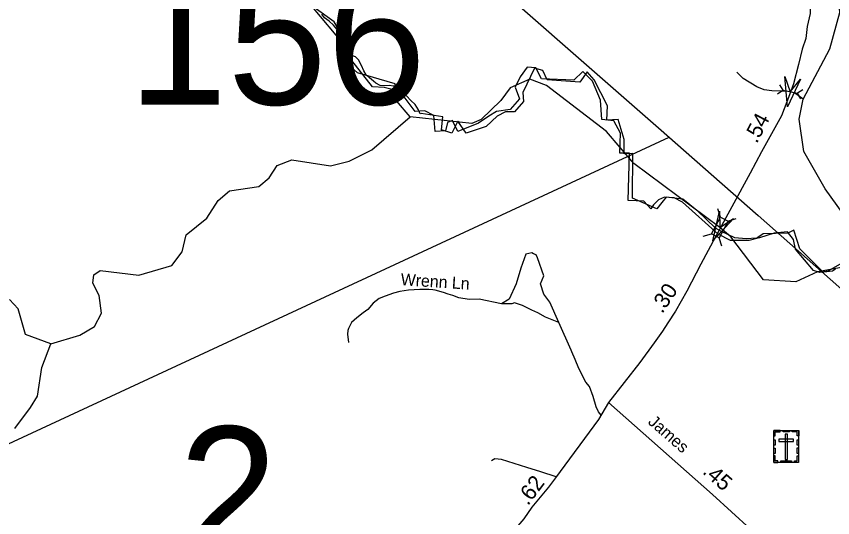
# Model space of a CAD drawing. Extents: x 2220236 to 2384410, y 720751 to 894131.
# Drawn here: x 2312748 to 2319269, y 819421 to 823430 of the extents above; entities that cross this region are included whole.
import ezdxf

# ---------------------------------------------------------------- set-up
doc = ezdxf.new("R2010")
doc.units = 0
for name, color, linetype in [('Exist Boundary Political City Limit New', 7, 'Continuous'), ('Exist Boundary Political City Limit New InsideOut', 7, 'Continuous'), ('Exist Cultural Cemetery CELL', 7, 'Continuous'), ('Exist Hydrographic Creek Single Shore', 7, 'Continuous'), ('Exist Hydrographic Misc Water Feature', 7, 'Continuous'), ('Exist Road Non-System Type 51', 7, 'Continuous'), ('Exist Road Non-System Type 51 Label', 7, 'Continuous'), ('Exist Road Secondary Mileage Hundredths English Label', 7, 'Continuous'), ('Exist Road Secondary Structure Pipe Attributed CELL', 7, 'Continuous'), ('Exist Road Secondary Structure Pipe CELL', 7, 'Continuous'), ('Exist Road Secondary Structure Standard Bridge Attributed CELL', 7, 'Continuous'), ('Exist Road Secondary Structure Standard Bridge CELL', 7, 'Continuous'), ('Exist Road Secondary Structure Standard Bridge Number Label', 7, 'Continuous'), ('Exist Road Secondary Type 20 Attributed', 7, 'Continuous'), ('Exist Road Secondary Type 51 Attributed', 7, 'Continuous'), ('Exist Road Secondary Type 51 Label', 7, 'Continuous'), ('Exist Utilities Electrical Transmission Line', 7, 'Continuous'), ('Map Preparation Boundary City Limit Buffer Line', 7, 'Continuous')]:
    doc.layers.add(name, color=color, linetype=linetype)

msp = doc.modelspace()

# ---------------------------------------------------------------- linework, layer by layer
at = {"layer": 'Exist Boundary Political City Limit New'}
msp.add_lwpolyline([(2319290.2, 821407.2), (2319266.8, 821391.1), (2319196.8, 821383.8), (2319193.8, 821383.5), (2319005.5, 821570.1), (2318959.2, 821718.8), (2318916.2, 821698.9), (2318909.5, 821695.8), (2318714.5, 821690.5), (2318670.8, 821662.2), (2318659.5, 821655.1), (2318577.2, 821651.9), (2318486.2, 821659.5), (2318381.2, 821708.1), (2318332.5, 821735.3), (2318185.2, 821876.4), (2318183.2, 821877.9), (2318072.5, 821966.9), (2317939.8, 821984.7), (2317905.2, 821941), (2317865.2, 821890), (2317669, 821975.1), (2317673, 822333.6), (2317602.2, 822329.5), (2317604, 822445.6), (2317554.5, 822604.7), (2317465.8, 822600.1), (2317471.2, 822713.1), (2317362.8, 822921.8), (2317309, 822985.8), (2317249.8, 822904.1), (2316988.5, 822920.6), (2316952.8, 822996.4), (2316886.2, 823014.3), (2316794, 822820.1), (2316799.8, 822748.1), (2316727.2, 822665.4), (2316724.8, 822665.4), (2316654.8, 822664.9), (2316590, 822631.2), (2316500, 822550), (2316340, 822495.1), (2316276, 822591.2), (2316226.2, 822496.2), (2316144.8, 822521.7), (2316156, 822626.3), (2315982.5, 822653.1), (2315974.2, 822650.4), (2315960.8, 822680.9), (2315933.5, 822724.9), (2315899, 822757.6), (2315864.5, 822794.8), (2315834.2, 822825.6), (2315794, 822849.5), (2315761.2, 822870.6), (2315725, 822875.8), (2315689.8, 822873.6), (2315655, 822876.3), (2315619.8, 822895.1), (2315601.8, 822911.8), (2315569.2, 822937.4), (2315543.8, 822962.9), (2315523.2, 822993.8), (2315504.8, 823036.9), (2315481.5, 823082.6), (2315457.5, 823105.3), (2315440.2, 823111.3), (2315423.5, 823132.4), (2315405.5, 823164.4), (2315395.2, 823203.3), (2315377.8, 823232.9), (2315351.2, 823269.2), (2315325.5, 823301.6), (2315307.2, 823326.1), (2315281.2, 823358.4), (2315248.2, 823392), (2315211, 823417.9), (2315189, 823446.7)], dxfattribs=at)
at = {"layer": 'Exist Boundary Political City Limit New InsideOut'}
msp.add_line((2315594.1, 822866.9), (2315429.3, 823075.8), dxfattribs=at)
for points in [[(2315429.3, 823075.8), (2315385.4, 823125.3), (2315357.9, 823213.2), (2315121.7, 823493.6)], [(2319346.5, 821459.1), (2319231.1, 821393.2), (2319165.2, 821382.2), (2319115.7, 821398.7), (2318972.9, 821569.1), (2318956.4, 821646), (2318907, 821706.5), (2318802.6, 821695.5), (2318684, 821659.2), (2318601.6, 821637.2), (2318453.3, 821637.2), (2318354.4, 821686.7), (2318068.7, 821945.1), (2318002.8, 821978), (2317925.9, 821983.5), (2317876.5, 821961.5), (2317838, 821923.1), (2317816.1, 821890.1), (2317761.1, 821950.6), (2317634.8, 821956), (2317645.8, 822335.3), (2317568.9, 822335.3), (2317574.4, 822494.8), (2317519.4, 822593.7), (2317426.1, 822604.7), (2317415.1, 822758.6), (2317349.1, 822912.5), (2317272.2, 822989.5), (2317200.8, 822918), (2316942.7, 822929), (2316898.7, 823017), (2316827.3, 823022.5), (2316772.4, 822945.5), (2316733.9, 822863.1), (2316766.9, 822769.6), (2316692.7, 822685.5), (2316582.9, 822669), (2316522.4, 822630.5), (2316440, 822575.6), (2316275.2, 822509.6), (2316231.3, 822597.6), (2316192.8, 822581.1), (2316176.4, 822515.1), (2316094, 822509.6), (2316083, 822636), (2316011.6, 822674.5), (2315934.7, 822669), (2315813.8, 822828.4), (2315687.5, 822861.4), (2315594.1, 822866.9)]]:
    msp.add_lwpolyline(points, dxfattribs=at)
at = {"layer": 'Exist Cultural Cemetery CELL'}
for points in [[(2318797.8, 820118.1), (2318996.9, 820118.1), (2318996.9, 819863.5), (2318797.8, 819863.5)], [(2318797.8, 820074.8), (2318809.2, 820074.8), (2318809.2, 820107), (2318849.7, 820107), (2318849.7, 820118.1), (2318797.8, 820118.1)], [(2318871.9, 820118.1), (2318923.7, 820118.1), (2318923.7, 820106.7), (2318871.9, 820106.7)], [(2318906.8, 820088.8), (2318888.2, 820088.8), (2318888.2, 819886), (2318906.8, 819886)], [(2318997, 820074.8), (2318985.6, 820074.8), (2318985.6, 820107), (2318945.1, 820107), (2318945.1, 820118.1), (2318997, 820118.1)], [(2318797.8, 820000.7), (2318797.8, 820044), (2318809.2, 820044), (2318809.2, 820000.7)], [(2318838.6, 820050.1), (2318838.6, 820031.4), (2318956.4, 820031.4), (2318956.4, 820050.1)], [(2318985.6, 820001.7), (2318985.6, 820045), (2318996.9, 820045), (2318996.9, 820001.7)], [(2318797.8, 819933.4), (2318797.8, 819976.8), (2318809.2, 819976.8), (2318809.2, 819933.4)], [(2318985.5, 819935.8), (2318985.5, 819979.1), (2318996.9, 819979.1), (2318996.9, 819935.8)], [(2318830.9, 819863.6), (2318830.9, 819875), (2318808.9, 819875), (2318808.9, 819915.5), (2318797.8, 819915.5), (2318797.8, 819863.6)], [(2318855.3, 819875), (2318940.1, 819875), (2318940.1, 819863.6), (2318855.3, 819863.6)], [(2318963.8, 819863.5), (2318963.8, 819875), (2318985.8, 819875), (2318985.8, 819915.4), (2318996.9, 819915.4), (2318996.9, 819863.5)]]:
    msp.add_lwpolyline(points, close=True, dxfattribs=at)
at = {"layer": 'Exist Hydrographic Creek Single Shore'}
msp.add_line((2312951.4, 820622.8), (2313023.6, 820810.8), dxfattribs=at)
for points in [[(2319447.7, 821372.2), (2319488.7, 821505.1), (2319460.8, 821697.7), (2319207.8, 822051.6), (2319037.8, 822349.9), (2319001.7, 822607.7), (2319033.4, 822766.8), (2319245.7, 823169), (2319325.7, 823461.2), (2319248.6, 824399.3), (2319246.8, 824659.1), (2319336.8, 824786.8), (2319495.8, 824903.6), (2319560.8, 824947.5), (2319626.2, 825006.2), (2319665.1, 825031.9), (2319692, 825208.3), (2319737.6, 825332.5), (2319767.4, 825381.3), (2319801.3, 825444.3), (2319810, 825507.2), (2320128.7, 826267.3), (2320418.6, 827214.5), (2320481.8, 827528.9)], [(2315894.7, 822625), (2315784.6, 822755.1), (2315774.6, 822889.3), (2315473.6, 822978.7), (2315398.7, 823044.5), (2315338.6, 823150.4), (2315320.6, 823326.9), (2315286.5, 823384.6), (2315126.6, 823499.5)], [(2319033.4, 822766.8), (2318992.1, 822797.1), (2318960.5, 822816.6), (2318929, 822826.3), (2318898.6, 822831.2), (2318857.3, 822831.2), (2318783.3, 822833.6), (2318720.1, 822842.1), (2318661.9, 822865.2), (2318553.8, 822933.2), (2318502.8, 822981.8)], [(2319447.7, 821372.2), (2319338.8, 821420.3), (2319147.7, 821386.2), (2318973.6, 821306.9), (2318715.7, 821322.6), (2318455.4, 821666.5), (2318368, 821741.8), (2317680.8, 822251.7), (2317461.8, 822508.6), (2316982.8, 822876.3), (2316848.7, 822926.7), (2316691.6, 822857.9), (2316617.8, 822756.4), (2316460.7, 822605.5), (2316386.7, 822572.9), (2315894.7, 822625)], [(2313023.6, 820810.8), (2313255.7, 820879.4), (2313371.5, 820949.8), (2313428.6, 821057.1), (2313410.5, 821197.5), (2313359.7, 821297.2), (2313367.7, 821363.1), (2313416.7, 821398), (2313725.7, 821361.3), (2313991.6, 821437.9), (2314073.7, 821546.3), (2314105.6, 821682.2), (2314270.7, 821816.9), (2314360.5, 821958.4), (2314451.6, 822034.3), (2314684.7, 822070.1), (2314766.5, 822139.1), (2314832.6, 822237), (2314948.6, 822281.1), (2315257.6, 822234.7), (2315406.7, 822270.3), (2315588.6, 822363.1), (2315894.7, 822625)], [(2312736.7, 820134.6), (2312860.6, 820302), (2312917.6, 820393), (2312951.4, 820622.8)]]:
    msp.add_lwpolyline(points, dxfattribs=at)
at = {"layer": 'Exist Hydrographic Misc Water Feature'}
msp.add_lwpolyline([(2313023.6, 820810.8), (2312822.6, 820884.6), (2312762.5, 821092.2), (2312694.7, 821165)], dxfattribs=at)
at = {"layer": 'Exist Road Non-System Type 51'}
for points in [[(2317082.4, 820982.1), (2317010.6, 821145.3), (2316961.7, 821207.3), (2316935.6, 821292.1), (2316961.7, 821354.1), (2316912.1, 821498), (2316899.7, 821521.7), (2316878.9, 821532.1), (2316865, 821539.9), (2316818.2, 821527.1), (2316779.1, 821416.1), (2316739.9, 821292.1), (2316684.5, 821168.1), (2316622.5, 821132.2)], [(2316622.5, 821132.2), (2316446.4, 821168.1), (2316364.8, 821164.9), (2316283.7, 821179.4), (2316234.4, 821197.5), (2316196.9, 821207.8), (2316160.7, 821221.5), (2316093.2, 821239.2), (2316073.9, 821243.5), (2316042.6, 821246.2), (2315970.6, 821244.9), (2315880.9, 821240.8), (2315811.5, 821228.5), (2315761.2, 821216.3), (2315693.3, 821193.2), (2315647.1, 821174.1), (2315598.1, 821137.4), (2315556, 821087.1), (2315517.9, 821058.5), (2315467.6, 821020.4), (2315425.5, 820981), (2315402.7, 820933.2), (2315396.2, 820916.9), (2315392.9, 820887.5), (2315402.7, 820822.2)], [(2317082.4, 820982.1), (2316975.1, 821024.8), (2316914.8, 821060.1), (2316864.5, 821081.5), (2316790.3, 821116.7), (2316728, 821138.1), (2316707.3, 821132.2), (2316622.5, 821132.2)], [(2317419.6, 820242), (2317398.7, 820267.5), (2317379.2, 820306.7), (2317356.3, 820391.5), (2317327, 820469.8), (2317297.6, 820505.7), (2317242.2, 820613.4), (2317212.8, 820685.2), (2317186.2, 820747.4), (2317180.6, 820760.2), (2317082.4, 820982.1)], [(2317060.3, 819747.3), (2316936.5, 819786.7), (2316825.8, 819821.4), (2316622.5, 819885.9), (2316569.6, 819890.9), (2316543.1, 819876)]]:
    msp.add_lwpolyline(points, dxfattribs=at)
at = {"layer": 'Exist Road Secondary Structure Pipe Attributed CELL'}
msp.add_lwpolyline([(2319011.7, 822926.5), (2318906.8, 822706.4), (2318887.6, 822949.5), (2318929, 822826.3)], close=True, dxfattribs=at)
at = {"layer": 'Exist Road Secondary Structure Pipe CELL'}
for p, q in [((2318843.1, 822881.8), (2318869.8, 822838.6)), ((2318828.1, 822809.6), (2318869.8, 822838.6)), ((2318869.8, 822838.6), (2318988.2, 822814)), ((2319029.9, 822843), (2318988.2, 822814)), ((2319014.9, 822770.8), (2318988.2, 822814))]:
    msp.add_line(p, q, dxfattribs=at)
at = {"layer": 'Exist Road Secondary Structure Standard Bridge Attributed CELL'}
msp.add_lwpolyline([(2318476.9, 821812.7), (2318311, 821634), (2318365.4, 821871.7), (2318368, 821741.8)], close=True, dxfattribs=at)
at = {"layer": 'Exist Road Secondary Structure Standard Bridge CELL'}
for p, q in [((2318371.7, 821824.6), (2318351.7, 821890.6)), ((2318432.5, 821792), (2318498.6, 821812.1)), ((2318234.2, 821671.4), (2318300.2, 821691.4)), ((2318382.5, 821592.1), (2318362.4, 821658.2))]:
    msp.add_line(p, q, dxfattribs=at)
msp.add_lwpolyline([(2318300.2, 821691.4), (2318371.4, 821824.7), (2318433.7, 821791.4), (2318362.4, 821658.2)], close=True, dxfattribs=at)
at = {"layer": 'Exist Road Secondary Type 20 Attributed'}
msp.add_lwpolyline([(2317478.6, 820343.2), (2318309.2, 819606.4), (2318613.3, 819330.2), (2318747.2, 819148.3), (2318829.8, 819037.5), (2318943, 818894.4), (2319009.1, 818803.5), (2319065.3, 818737.3), (2319136.4, 818669.5)], dxfattribs=at)
at = {"layer": 'Exist Road Secondary Type 51 Attributed'}
for points in [[(2319104.3, 824356.6), (2319098.9, 824266.8), (2319101.6, 824098.1), (2319097.5, 823932.2), (2319093.4, 823672.4), (2319088, 823453.4), (2319065.5, 823347.7), (2319053.3, 823252.5), (2319026.1, 823167.2), (2318996.7, 823044.4), (2318956.7, 822889.5), (2318924.7, 822801.4), (2318860.3, 822634.6), (2318699.2, 822346.3), (2318610.9, 822176.2), (2318332, 821667.1)], [(2318332, 821667.1), (2318216.7, 821448.6), (2318102.5, 821232.3), (2318012.8, 821071.8), (2317953, 820977.9), (2317908.1, 820912.7), (2317842.9, 820818.8), (2317728.2, 820663.3), (2317478.6, 820343.2)], [(2317478.6, 820343.2), (2317399, 820206.7), (2317055.4, 819740.6), (2317029.7, 819708.8), (2316997.9, 819665.9), (2316867, 819504.4), (2316802.2, 819412.6), (2316755.1, 819357.1), (2316560, 819099.1), (2316532.1, 819070.9), (2316520.4, 819054.8), (2316469, 819000.1), (2316251.5, 818786), (2316116.9, 818662.6), (2315592.7, 818161.4), (2315317.4, 817898.3)]]:
    msp.add_lwpolyline(points, dxfattribs=at)
at = {"layer": 'Exist Utilities Electrical Transmission Line'}
for points in [[(2295493.1, 842747.1), (2297095.4, 841043.9), (2298483.1, 839568.1), (2299675.9, 838250.4), (2300741, 837598.3), (2301194.6, 837329.3), (2302261.3, 836416.7), (2302842.6, 835801.5), (2303617.1, 835003.2), (2304675.5, 833934.2), (2305088.7, 833608.1), (2305780.9, 833073.6), (2306930, 832055.1), (2308477.2, 830728.9), (2309246.7, 830053.3), (2310557, 828933.9), (2312376.4, 827352.3), (2314693.1, 825306.8), (2316171.5, 824036.1), (2317878.3, 822536.8), (2318674.7, 821837.6), (2319961.3, 820697.1)], [(2295924, 816056.1), (2298361.2, 816772.1), (2303102.7, 817354.9), (2310903.7, 819186.1), (2317962.4, 822463)]]:
    msp.add_lwpolyline(points, dxfattribs=at)
at = {"layer": 'Map Preparation Boundary City Limit Buffer Line'}
msp.add_lwpolyline([(2319290.2, 821407.2), (2319266.8, 821391.1), (2319196.8, 821383.8), (2319193.8, 821383.5), (2319005.5, 821570.1), (2318959.2, 821718.8), (2318916.2, 821698.9), (2318909.5, 821695.8), (2318714.5, 821690.5), (2318670.8, 821662.2), (2318659.5, 821655.1), (2318577.2, 821651.9), (2318486.2, 821659.5), (2318381.2, 821708.1), (2318332.5, 821735.3), (2318185.2, 821876.4), (2318183.2, 821877.9), (2318072.5, 821966.9), (2317939.8, 821984.7), (2317905.2, 821941), (2317865.2, 821890), (2317669, 821975.1), (2317673, 822333.6), (2317602.2, 822329.5), (2317604, 822445.6), (2317554.5, 822604.7), (2317465.8, 822600.1), (2317471.2, 822713.1), (2317362.8, 822921.8), (2317309, 822985.8), (2317249.8, 822904.1), (2316988.5, 822920.6), (2316952.8, 822996.4), (2316886.2, 823014.3), (2316794, 822820.1), (2316799.8, 822748.1), (2316727.2, 822665.4), (2316724.8, 822665.4), (2316654.8, 822664.9), (2316590, 822631.2), (2316500, 822550), (2316340, 822495.1), (2316276, 822591.2), (2316226.2, 822496.2), (2316144.8, 822521.7), (2316156, 822626.3), (2315982.5, 822653.1), (2315974.2, 822650.4), (2315960.8, 822680.9), (2315933.5, 822724.9), (2315899, 822757.6), (2315864.5, 822794.8), (2315834.2, 822825.6), (2315794, 822849.5), (2315761.2, 822870.6), (2315725, 822875.8), (2315689.8, 822873.6), (2315655, 822876.3), (2315619.8, 822895.1), (2315601.8, 822911.8), (2315569.2, 822937.4), (2315543.8, 822962.9), (2315523.2, 822993.8), (2315504.8, 823036.9), (2315481.5, 823082.6), (2315457.5, 823105.3), (2315440.2, 823111.3), (2315423.5, 823132.4), (2315405.5, 823164.4), (2315395.2, 823203.3), (2315377.8, 823232.9), (2315351.2, 823269.2), (2315325.5, 823301.6), (2315307.2, 823326.1), (2315281.2, 823358.4), (2315248.2, 823392), (2315211, 823417.9), (2315189, 823446.7)], dxfattribs=at)

# ---------------------------------------------------------------- texts
at = {"layer": 'Exist Road Non-System Type 51 Label'}
msp.add_text('Wrenn Ln', height=95, rotation=356.26677, dxfattribs=at).set_placement((2315816.1, 821280.5))
at = {"layer": 'Exist Road Secondary Mileage Hundredths English Label'}
for s, rotation, p in [('.54', 62.37379, (2318662.3, 822407.1)), ('.30', 56.0336, (2317907, 821047.4)), ('.45', 318.79097, (2318222.7, 819780.2)), ('.62', 53.09872, (2316834.6, 819512.7))]:
    msp.add_text(s, height=125, rotation=rotation, dxfattribs=at).set_placement(p)
at = {"layer": 'Exist Road Secondary Structure Standard Bridge Number Label'}
for s, height, p in [('156', 1066.27, (2313642, 822724.2)), ('2', 1066.3, (2314044.3, 819083.4))]:
    msp.add_text(s, height=height, dxfattribs=at).set_placement(p)
at = {"layer": 'Exist Road Secondary Type 51 Label'}
msp.add_text('James', height=95, rotation=318.77655, dxfattribs=at).set_placement((2317787, 820178.5))

doc.saveas('drawing.dxf')
